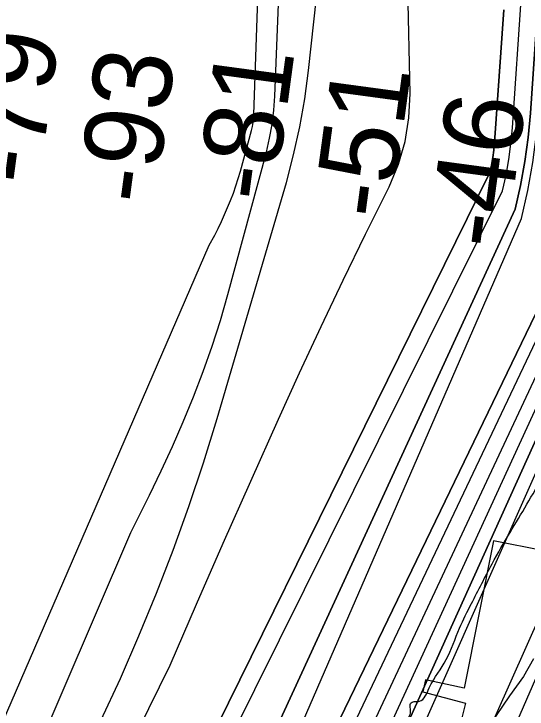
# Model space of a CAD drawing. Extents: x 3279314 to 3317160, y 734079 to 759431.
# Drawn here: x 3311156 to 3311592, y 743155 to 743745 of the extents above; entities that cross this region are included whole.
import ezdxf

# ---------------------------------------------------------------- set-up
doc = ezdxf.new("R2010")
doc.units = 0
for name, color, linetype in [('V-RIVR-EDGE', 7, 'Continuous'), ('V-RIVR-RANG', 7, 'Continuous'), ('V-RRAP-RVMT', 7, 'Continuous'), ('V-SITE-VEGE', 7, 'Continuous'), ('V-TOPO-DPTH', 7, 'Continuous'), ('V-TOPO-MAJR', 7, 'Continuous'), ('V-TOPO-MINR', 7, 'Continuous'), ('V-TOPO-WATR', 7, 'Continuous')]:
    doc.layers.add(name, color=color, linetype=linetype)

msp = doc.modelspace()

# ---------------------------------------------------------------- linework, layer by layer
at = {"layer": 'V-RIVR-EDGE'}
msp.add_spline([(3310747.15, 741422.06), (3310761.27, 741436.93), (3310772.16, 741448.54), (3310772.95, 741451.64), (3310772.56, 741453.19), (3310772.21, 741467.15), (3310772.61, 741472.19), (3310775.33, 741474.12), (3310776.11, 741477.23), (3310778.06, 741481.1), (3310778.46, 741484.98), (3310773.05, 741494.68), (3310773.84, 741499.34), (3310775.79, 741504.37), (3310780.07, 741508.63), (3310785.89, 741512.1), (3310795.63, 741530.31), (3310825.21, 741572.12), (3310845.06, 741601.54), (3310855.18, 741615.48), (3310863.33, 741620.88), (3310868.4, 741629.02), (3310883.19, 741654.19), (3310883.99, 741660.39), (3310891, 741675.88), (3310896.85, 741688.67), (3310901.53, 741697.96), (3310902.33, 741706.1), (3310905.45, 741716.18), (3310909.36, 741728.58), (3310914.03, 741736.71), (3310917.53, 741740.19), (3310923, 741754.53), (3310933.94, 741786.3), (3310941.35, 741805.29), (3310953.85, 741842.87), (3310965.15, 741864.56), (3310977.64, 741894.39), (3310990.11, 741919.18), (3311002.96, 741940.86), (3311006.46, 741946.29), (3311012.68, 741950.15), (3311016.96, 741957.12), (3311022.03, 741967.58), (3311022.04, 741972.23), (3311022.06, 741982.31), (3311022.86, 741990.84), (3311027.17, 742006.73), (3311033.04, 742029.98), (3311035.01, 742042.78), (3311036.22, 742059.84), (3311037.05, 742082.33), (3311037.48, 742099.39), (3311041.77, 742109.85), (3311041.78, 742116.06), (3311042.18, 742121.1), (3311045.29, 742122.64), (3311048.4, 742124.57), (3311051.13, 742129.99), (3311053.47, 742138.91), (3311056.59, 742142), (3311058.53, 742145.1), (3311058.94, 742155.18), (3311061.67, 742160.6), (3311067.12, 742166.02), (3311068.72, 742186.57), (3311068.74, 742196.26), (3311069.14, 742198.98), (3311072.24, 742201.68), (3311075.36, 742205.17), (3311079.24, 742207.48), (3311086.67, 742233.45), (3311085.13, 742236.17), (3311085.14, 742242.37), (3311089.43, 742249.73), (3311096.04, 742257.47), (3311105.36, 742263.26), (3311103.82, 742266.37), (3311108.48, 742271.01), (3311115.88, 742281.85), (3311117.83, 742289.22), (3311122.13, 742302.39), (3311129.54, 742317.5), (3311134.99, 742326.4), (3311141.62, 742341.12), (3311152.54, 742368.24), (3311150.24, 742377.17), (3311150.64, 742380.66), (3311162.31, 742395.36), (3311161.53, 742395.75), (3311151.07, 742400.04), (3311148.76, 742405.09), (3311149.94, 742412.46), (3311150.35, 742423.7), (3311155.04, 742437.26), (3311163.98, 742445.77), (3311167.48, 742449.64), (3311161.31, 742462.46), (3311160.93, 742465.95), (3311162.87, 742466.72), (3311179.16, 742465.9), (3311183.82, 742470.93), (3311192.39, 742486.42), (3311195.13, 742495.72), (3311195.92, 742501.93), (3311195.94, 742507.74), (3311195.56, 742512.4), (3311195.57, 742517.05), (3311192.1, 742523.26), (3311189.39, 742527.93), (3311189.4, 742531.8), (3311190.19, 742537.62), (3311193.69, 742542.65), (3311200.3, 742549.23), (3311213.92, 742566.26), (3311218.99, 742580.21), (3311220.18, 742587.96), (3311224.84, 742593.38), (3311234.98, 742613.9), (3311240.45, 742629.4), (3311242.8, 742639.87), (3311247.85, 742644.9), (3311258.37, 742663.49), (3311264.22, 742676.66), (3311266.55, 742679.75), (3311284.03, 742689.02), (3311288.31, 742696.37), (3311293.38, 742706.45), (3311294.17, 742715.36), (3311293.8, 742720.79), (3311295.36, 742724.28), (3311298.86, 742729.7), (3311303.16, 742743.65), (3311303.18, 742751.79), (3311303.59, 742757.22), (3311304.76, 742763.42), (3311309.83, 742773.88), (3311319.58, 742795.58), (3311324.64, 742802.16), (3311332.42, 742814.55), (3311339.81, 742819.96), (3311347.2, 742828.47), (3311350.71, 742838.16), (3311350.72, 742842.42), (3311349.58, 742850.57), (3311349.98, 742855.22), (3311352.71, 742861.81), (3311361.28, 742877.3), (3311366.72, 742882.33), (3311372.18, 742893.95), (3311375.31, 742905.19), (3311388.96, 742936.95), (3311408.46, 742981.89), (3311418.2, 743001.25), (3311424.81, 743008.61), (3311432.6, 743021), (3311438.45, 743033.39), (3311438.07, 743037.27), (3311433.43, 743043.1), (3311433.83, 743046.59), (3311437.33, 743050.07), (3311441.6, 743052), (3311445.88, 743057.03), (3311448.63, 743073.31), (3311456.81, 743089.19), (3311472.38, 743112.03), (3311480.95, 743125.97), (3311482.91, 743136.44), (3311492.26, 743150.76), (3311492.65, 743155.42), (3311492.67, 743160.07), (3311495.77, 743161.61), (3311500.43, 743161.99), (3311508.6, 743173.22), (3311523.01, 743197.22), (3311534.32, 743223.95), (3311544.45, 743244.87), (3311561.99, 743278.57), (3311577.18, 743305.29), (3311604.83, 743353.31), (3311621.21, 743390.49), (3311639.14, 743426.13), (3311651.2, 743442.39), (3311662.88, 743461.36), (3311672.23, 743477.24), (3311680.45, 743507.46), (3311680.88, 743525.69), (3311684.8, 743542.74), (3311697.32, 743588.47), (3311707.1, 743621.02), (3311721.14, 743655.89), (3311734.41, 743686.5), (3311736.38, 743700.06), (3311739.9, 743713.24), (3311739.93, 743722.94), (3311739.94, 743727.59), (3311741.49, 743729.91), (3311746.17, 743737.27), (3311747.35, 743747.74), (3311748.93, 743755.49), (3311752.05, 743766.34), (3311755.59, 743785.72), (3311758.35, 743802), (3311760.7, 743811.3), (3311763.81, 743814.79), (3311768.47, 743818.26), (3311774.69, 743822.9), (3311780.53, 743834.52), (3311784.45, 743850.41), (3311786.46, 743878.33), (3311787.65, 743888.8), (3311789.21, 743891.9), (3311789.61, 743900.04), (3311789.24, 743905.86), (3311786.94, 743916.72), (3311786.19, 743926.81), (3311786.21, 743936.5), (3311791.67, 743946.57), (3311801.41, 743965.94), (3311807.65, 743981.05), (3311809.63, 743995.78), (3311810.84, 744015.94), (3311809.34, 744037.27), (3311800.08, 744055.13), (3311797.77, 744062.12), (3311797.79, 744068.33), (3311798.19, 744076.08), (3311793.94, 744081.13), (3311782.74, 744099.39), (3311771.54, 744118.03), (3311765.4, 744143.25), (3311761.57, 744163.04), (3311761.21, 744176.23), (3311763.57, 744188.24), (3311763.73, 744251.84), (3311761.87, 744283.64), (3311758.45, 744312.74), (3311753.47, 744337.18), (3311747.32, 744362.02), (3311746.96, 744373.26), (3311744.68, 744392.66), (3311742.01, 744411.28), (3311738.17, 744425.25), (3311736.65, 744435.73), (3311732.02, 744447.76), (3311725.49, 744470.66), (3311719.34, 744494.71), (3311717.06, 744513.33), (3311705.96, 744572.31), (3311696.76, 744617.7), (3311694.49, 744640.2), (3311694.53, 744654.16), (3311703.54, 744690.59), (3311707.88, 744720.06), (3311710.67, 744750.69), (3311711.89, 744773.56), (3311709.62, 744797.23), (3311706.57, 744820.11), (3311700.78, 744830.6), (3311700.41, 744838.36), (3311702.4, 744857.74), (3311707.54, 744896.12), (3311711.09, 744922.87), (3311725.17, 744972.09), (3311744.31, 745024.39), (3311756.41, 745056.94), (3311759.15, 745068.95), (3311759.57, 745082.52), (3311759.65, 745112), (3311754.68, 745143.42), (3311747.79, 745176.79), (3311742.05, 745210.93), (3311741.31, 745224.51), (3311742.13, 745240.4), (3311741.4, 745260.96), (3311735.26, 745285.79), (3311730.24, 745296.28), (3311724.07, 745311.03), (3311721.77, 745321.5), (3311718.33, 745338.58), (3311704.47, 745381.66), (3311698.68, 745391.37), (3311697.52, 745395.64), (3311694.47, 745413.87), (3311694.48, 745418.52), (3311698.37, 745424.72), (3311703.83, 745435.56), (3311704.24, 745445.26), (3311703.1, 745454.18), (3311703.12, 745461.94), (3311703.15, 745473.18), (3311702.03, 745491.41), (3311702.44, 745502.66), (3311704.05, 745524.76), (3311702.54, 745540.66), (3311698.7, 745556.57), (3311694.07, 745565.5), (3311683.25, 745580.65), (3311676.28, 745585.32), (3311673.96, 745589.59), (3311673.98, 745597.35), (3311671.69, 745612.87), (3311671.7, 745617.91), (3311673.27, 745623.34), (3311672.9, 745629.15), (3311669.43, 745637.69), (3311666.72, 745640.03), (3311662.07, 745643.14), (3311657.03, 745644.32), (3311648.5, 745643.17), (3311641.91, 745645.13), (3311638.43, 745648.63), (3311636.51, 745655.61), (3311631.51, 745675.4), (3311626.14, 745696.36), (3311621.54, 745718.48), (3311619.31, 745758.04), (3311618.96, 745773.94), (3311619.37, 745782.47), (3311620.16, 745790.22), (3311620.57, 745799.14), (3311621.38, 745810), (3311621.02, 745821.63), (3311618.73, 745835.6), (3311611.04, 745862.76), (3311604.48, 745877.52), (3311597.54, 745894.21), (3311590.61, 745914.39), (3311586.38, 745928.36), (3311565.19, 745983.48), (3311553.63, 746012.99), (3311544.78, 746042.48), (3311533.99, 746070.04), (3311521.28, 746106.53), (3311510.15, 746151.93), (3311505.19, 746184.51), (3311496.37, 746224.87), (3311490.22, 746250.48), (3311484.08, 746273.76), (3311478.31, 746293.17), (3311471, 746317.23), (3311471.42, 746330.8), (3311471.45, 746343.21), (3311471.47, 746351.74), (3311473.82, 746360.27), (3311476.93, 746363.36), (3311479.66, 746369.17), (3311482.4, 746378.08), (3311481.3, 746405.23), (3311479.4, 746420.75), (3311474.01, 746438.6), (3311466.69, 746454.91), (3311460.5, 746461.13), (3311455.86, 746468.12), (3311452, 746477.05), (3311449.7, 746486.36), (3311444.7, 746501.5), (3311438.9, 746511.21), (3311428.07, 746521.32), (3311424.97, 746523.65), (3311423.05, 746528.7), (3311419.2, 746539.95), (3311414.56, 746547.72), (3311409.92, 746553.55), (3311400.25, 746564.04), (3311389.43, 746577.64), (3311381.69, 746585.81), (3311379.76, 746588.14), (3311379.38, 746592.02), (3311373.99, 746605.99), (3311366.29, 746629.28), (3311359.73, 746641.71), (3311346.97, 746656.09), (3311338.85, 746669.29), (3311329.22, 746695.3), (3311318.42, 746718.59), (3311316.9, 746728.68), (3311312.66, 746739.55), (3311306.51, 746761.67), (3311297.26, 746785.35), (3311290.32, 746803.2), (3311282.59, 746811.75), (3311274.09, 746825.35), (3311272.95, 746836.6), (3311269.12, 746852.89), (3311251.75, 746888.62), (3311235.93, 746920.45), (3311213.94, 746964.72), (3311200.05, 746995), (3311194.29, 747019.45), (3311190.45, 747034.58), (3311185.04, 747041.19), (3311184.66, 747044.68), (3311184.3, 747056.31), (3311182.77, 747064.46), (3311176.22, 747081.54), (3311170.07, 747103.27), (3311165.07, 747118.41), (3311158.51, 747132.39), (3311154.66, 747146.36), (3311151.59, 747156.83), (3311148.89, 747164.21), (3311146.21, 747178.18), (3311143.91, 747189.82), (3311142.78, 747203.39), (3311139.32, 747215.04), (3311130.06, 747234.45), (3311113.14, 747290.33), (3311105.06, 747316.34)], degree=3, dxfattribs=at)
at = {"layer": 'V-RRAP-RVMT'}
for p, q in [((3311563.24, 743297.97), (3311538.29, 743173.03)), ((3311606.52, 743289.3), (3311563.24, 743297.97)), ((3311505.44, 743180.09), (3311503.09, 743170.03)), ((3311538.29, 743173.03), (3311505.44, 743180.09)), ((3311503.09, 743170.03), (3311539.44, 743160.27)), ((3311539.44, 743160.27), (3311503.7, 743024.43))]:
    msp.add_line(p, q, dxfattribs=at)
at = {"layer": 'V-SITE-VEGE'}
for p, q in [((3311596.99, 743197.99), (3311588.48, 743183.05)), ((3311588.48, 743183.05), (3311576.85, 743166.53)), ((3311576.85, 743166.53), (3311557.48, 743138.22))]:
    msp.add_line(p, q, dxfattribs=at)
at = {"layer": 'V-TOPO-DPTH'}
for p, q in [((3311571.77, 743748.75), (3311564.11, 743636.11)), ((3311564.11, 743636.11), (3311571.77, 743748.75)), ((3311564.11, 743636.11), (3311563.51, 743629.72)), ((3311563.51, 743629.72), (3311564.11, 743636.11)), ((3311563.51, 743629.72), (3311562.68, 743623.37)), ((3311562.68, 743623.37), (3311563.51, 743629.72)), ((3311562.68, 743623.37), (3311561.51, 743617.07)), ((3311561.51, 743617.07), (3311562.68, 743623.37)), ((3311561.51, 743617.07), (3311560.12, 743610.81)), ((3311560.12, 743610.81), (3311561.51, 743617.07)), ((3311560.12, 743610.81), (3311185.95, 742851.64)), ((3311185.95, 742851.64), (3311560.12, 743610.81))]:
    msp.add_line(p, q, dxfattribs=at)
for points in [[(3311731.4, 744245.58), (3311724.48, 744089.19), (3311714.89, 743932.89), (3311693.77, 743648.15), (3311691.81, 743627.58), (3311689.25, 743607.09), (3311685.83, 743586.73), (3311681.82, 743566.46), (3311199.86, 742500.49)], [(3311294.43, 742955.43), (3311581.53, 743579.57), (3311586.02, 743599.75), (3311589.78, 743620.04), (3311592.45, 743640.51), (3311594.4, 743661.09), (3311616.31, 743983.17), (3311621.8, 744091.42), (3311624.8, 744199.69)], [(3311624.8, 744199.69), (3311621.8, 744091.42), (3311616.31, 743983.17), (3311594.4, 743661.09), (3311592.45, 743640.51), (3311589.78, 743620.04), (3311586.02, 743599.75), (3311581.53, 743579.57), (3311294.43, 742955.43)], [(3311663.09, 744189.15), (3311664.5, 743939.94), (3311664.65, 743902.87), (3311664.74, 743865.79), (3311664.72, 743828.71), (3311664.64, 743791.63), (3311664.56, 743770.55), (3311664.19, 743744.02), (3311663.44, 743717.5), (3311662.14, 743691.01), (3311660.46, 743664.53), (3311657.06, 743618.47), (3311656.73, 743615.04), (3311656.31, 743611.62), (3311655.74, 743608.23), (3311287.17, 742845.58)], [(3311663.09, 744189.15), (3311664.5, 743939.94), (3311664.65, 743902.87), (3311664.74, 743865.79), (3311664.72, 743828.71), (3311664.64, 743791.63), (3311664.56, 743770.55), (3311664.19, 743744.02), (3311663.44, 743717.5), (3311662.14, 743691.01), (3311660.46, 743664.53), (3311657.06, 743618.47), (3311656.73, 743615.04), (3311656.31, 743611.62), (3311655.74, 743608.23), (3311287.17, 742845.58)], [(3311228.86, 742647.21), (3311668.44, 743585.66), (3311670.78, 743597.48), (3311672.78, 743609.36), (3311674.27, 743621.31), (3311675.41, 743633.31), (3311687.31, 743794.53), (3311693.09, 743887.22), (3311697.46, 743979.96), (3311699.7, 744072.77), (3311700.53, 744165.63)], [(3311228.86, 742647.21), (3311668.44, 743585.66), (3311670.78, 743597.48), (3311672.78, 743609.36), (3311674.27, 743621.31), (3311675.41, 743633.31), (3311687.31, 743794.53), (3311693.09, 743887.22), (3311697.46, 743979.96), (3311699.7, 744072.77), (3311700.53, 744165.63)], [(3311297.39, 743044.9), (3311570.82, 743595.19), (3311573.76, 743608.41), (3311576.23, 743621.71), (3311577.98, 743635.12), (3311579.26, 743648.6), (3311594.6, 743874.21), (3311597.71, 743937.82), (3311599.2, 744001.44), (3311598.27, 744065.06), (3311595.71, 744128.7)], [(3311297.39, 743044.9), (3311570.82, 743595.19), (3311573.76, 743608.41), (3311576.23, 743621.71), (3311577.98, 743635.12), (3311579.26, 743648.6), (3311594.6, 743874.21), (3311597.71, 743937.82), (3311599.2, 744001.44), (3311598.27, 744065.06), (3311595.71, 744128.7)]]:
    msp.add_lwpolyline(points, dxfattribs=at)
at = {"layer": 'V-TOPO-MAJR'}
for points in [[(3311250.12, 742380.19), (3311768.36, 743569.78), (3311771.29, 743582.58), (3311773.8, 743595.46), (3311775.67, 743608.44), (3311777.11, 743621.5), (3311800.73, 743895.97), (3311807.49, 743996.24), (3311811.77, 744096.57), (3311812.35, 744196.99)], [(3311009.15, 742625.28), (3311288.7, 743192.66), (3311310.95, 743244.45), (3311333.63, 743296.06), (3311380.59, 743401.22), (3311398.53, 743440.74), (3311416.79, 743480.11), (3311435.52, 743519.26), (3311454.57, 743558.26), (3311474.6, 743598.65), (3311482.37, 743617.68), (3311488.22, 743637.13), (3311491.22, 743657.23), (3311492.3, 743677.75), (3311490.51, 743767.38), (3311489.28, 743833.05), (3311488.14, 743898.72), (3311487.16, 743964.4), (3311486.29, 744030.07), (3311486.13, 744042.7), (3311485.3, 744114.69)]]:
    msp.add_lwpolyline(points, dxfattribs=at)
at = {"layer": 'V-TOPO-MINR'}
for p, q in [((3311564.11, 743636.11), (3311571.77, 743748.75)), ((3311563.51, 743629.72), (3311564.11, 743636.11)), ((3311562.68, 743623.37), (3311563.51, 743629.72)), ((3311561.51, 743617.07), (3311562.68, 743623.37)), ((3311560.12, 743610.81), (3311561.51, 743617.07)), ((3311185.95, 742851.64), (3311560.12, 743610.81))]:
    msp.add_line(p, q, dxfattribs=at)
for points in [[(3310901.91, 742482.38), (3311255.36, 743305.09), (3311271.07, 743336.78), (3311281, 743357.42), (3311290.61, 743378.19), (3311299.74, 743399.19), (3311308.54, 743420.33), (3311316.71, 743441.71), (3311324.37, 743463.26), (3311331.25, 743485.07), (3311337.62, 743507.06), (3311370.31, 743628.07), (3311373.06, 743639.79), (3311375.27, 743651.6), (3311376.69, 743663.52), (3311377.57, 743675.53), (3311425.33, 744877.8), (3311157.74, 746128.27)], [(3311186.19, 742426.62), (3311688.5, 743556.87), (3311693.35, 743581.36), (3311697.5, 743605.96), (3311700.6, 743630.71), (3311702.99, 743655.56), (3311739.75, 744145.62), (3311747.11, 744266.46), (3311752.21, 744387.36), (3311753.93, 744508.35), (3311753.38, 744629.4), (3311749.34, 744847.99), (3311749, 744859.79), (3311748.5, 744871.59), (3311747.77, 744883.38), (3311746.87, 744895.15), (3311734.94, 745033.69), (3311730.35, 745079.88)], [(3311359.05, 743653.13), (3311359.44, 743656.54), (3311359.68, 743659.97), (3311364.18, 743790.92), (3311365.81, 743859.85), (3311366.46, 743928.77), (3311365.64, 743997.7), (3311363.84, 744066.62), (3311355.22, 744300.28)], [(3311199.86, 742500.49), (3311681.82, 743566.46), (3311685.83, 743586.73), (3311689.25, 743607.09), (3311691.81, 743627.58), (3311693.77, 743648.15), (3311714.89, 743932.89), (3311724.48, 744089.19), (3311731.4, 744245.58)], [(3311294.43, 742955.43), (3311581.53, 743579.57), (3311586.02, 743599.75), (3311589.78, 743620.04), (3311592.45, 743640.51), (3311594.4, 743661.09), (3311616.31, 743983.17), (3311621.8, 744091.42), (3311624.8, 744199.69)], [(3311287.17, 742845.58), (3311655.74, 743608.23), (3311656.31, 743611.62), (3311656.73, 743615.04), (3311657.06, 743618.47), (3311660.46, 743664.53), (3311662.14, 743691.01), (3311663.44, 743717.5), (3311664.19, 743744.02), (3311664.56, 743770.55), (3311664.64, 743791.63), (3311664.72, 743828.71), (3311664.74, 743865.79), (3311664.65, 743902.87), (3311664.5, 743939.94), (3311663.09, 744189.15)], [(3311255.13, 742742.93), (3311663.26, 743602.86), (3311664.54, 743610.49), (3311665.5, 743618.17), (3311666.24, 743625.89), (3311673.89, 743729.53), (3311677.63, 743789.12), (3311680.5, 743848.74), (3311682.06, 743908.41), (3311682.75, 743968.11), (3311682.77, 744006.87), (3311682.71, 744085.97), (3311682.49, 744165.07)], [(3311307.94, 742929.84), (3311586.88, 743571.76), (3311592.14, 743595.42), (3311596.55, 743619.21), (3311599.69, 743643.21), (3311601.98, 743667.34), (3311626.62, 744029.74), (3311633.57, 744164.25)], [(3311229.94, 743145.72), (3311246.38, 743181.36), (3311262.01, 743217.36), (3311277.09, 743253.61), (3311291.22, 743290.22), (3311304.63, 743327.09), (3311316.94, 743364.34), (3311328.53, 743401.83), (3311387.28, 743602.36), (3311393.49, 743625.81), (3311398.85, 743649.43), (3311402.95, 743673.3), (3311406.22, 743697.34), (3311422.25, 743844.65), (3311431.38, 743942.56), (3311438.47, 744040.58), (3311442.52, 744138.78)], [(3311297.39, 743044.9), (3311570.82, 743595.19), (3311573.76, 743608.41), (3311576.23, 743621.71), (3311577.98, 743635.12), (3311579.26, 743648.6), (3311594.6, 743874.21), (3311597.71, 743937.82), (3311599.2, 744001.44), (3311598.27, 744065.06), (3311595.71, 744128.7)], [(3311231.08, 742399.94), (3311758.6, 743584.32), (3311760.06, 743590.72), (3311761.3, 743597.16), (3311762.23, 743603.65), (3311762.95, 743610.18), (3311772.6, 743722.36), (3311777.07, 743785.04), (3311780.31, 743847.77), (3311781.71, 743910.56), (3311781.88, 743973.4), (3311781.75, 743983.68), (3311781.03, 744051.69), (3311780.43, 744119.71)], [(3311199.83, 742541.59), (3311675.13, 743576.06), (3311678.3, 743592.11), (3311681.01, 743608.22), (3311683.03, 743624.44), (3311684.59, 743640.73), (3311700.74, 743859.54), (3311708.53, 743985.33), (3311714.32, 744111.19)], [(3310894.02, 742561.57), (3311321.64, 743549.18), (3311326.44, 743557.51), (3311329.27, 743563.19), (3311332.11, 743569.08), (3311334.86, 743575.01), (3311337.47, 743581.01), (3311339.99, 743587.05), (3311342.32, 743593.15), (3311344.51, 743599.31), (3311346.48, 743605.54), (3311348.29, 743611.82), (3311357.64, 743646.41), (3311358.42, 743649.75), (3311359.05, 743653.13)]]:
    msp.add_lwpolyline(points, dxfattribs=at)
at = {"layer": 'V-TOPO-WATR'}
msp.add_lwpolyline([(3311228.86, 742647.21), (3311668.44, 743585.66), (3311670.78, 743597.48), (3311672.78, 743609.36), (3311674.27, 743621.31), (3311675.41, 743633.31), (3311687.31, 743794.53), (3311693.09, 743887.22), (3311697.46, 743979.96), (3311699.7, 744072.77), (3311700.53, 744165.63)], dxfattribs=at)

# ---------------------------------------------------------------- texts
at = {"layer": 'V-RIVR-RANG'}
for s, p in [('-79', (3311177.08, 743598.41)), ('-93', (3311275.75, 743581.88)), ('-81', (3311376.97, 743584.17)), ('-51', (3311475.89, 743569.48)), ('-46', (3311573.37, 743544.06))]:
    msp.add_text(s, height=67, rotation=82.30642, dxfattribs=at).set_placement(p)

doc.saveas('drawing.dxf')
